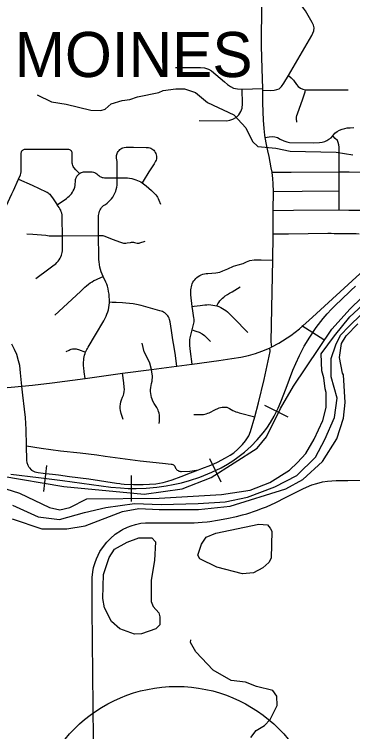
# Model space of a CAD drawing. Extents: x -1403959 to 81668, y -1400582 to 11018.
# Drawn here: x 6459.9 to 6554.2, y 7840.8 to 8041 of the extents above; entities that cross this region are included whole.
import ezdxf

# ---------------------------------------------------------------- set-up
doc = ezdxf.new("R2010")
doc.units = 0
for name, color, linetype in [('tdCiSectNmbr', 7, 'Continuous'), ('tdCiSectTwpRng', 7, 'Continuous'), ('tdCoSecRteBand', 7, 'Continuous'), ('tdCoShieldCoRteHrd', 7, 'Continuous'), ('tdCoSurfAsphalt', 7, 'Continuous'), ('tdCoSurfBitum', 7, 'Continuous'), ('tdCoTwpNameTxt', 7, 'Continuous')]:
    doc.layers.add(name, color=color, linetype=linetype)

msp = doc.modelspace()

# ---------------------------------------------------------------- linework, layer by layer
at = {"layer": 'tdCiSectNmbr'}
for points in [[(6531.71, 7948.18), (6531.56, 7948.79), (6531.52, 7949.65), (6531.73, 7963.58), (6531.92, 7972.4), (6532.02, 7979.38), (6532.07, 7986.2), (6532.08, 7986.27), (6532.11, 7991.55), (6532.02, 7993.68), (6531.94, 7995.16), (6531.79, 7996.8), (6531.77, 7996.91), (6531.52, 7998.1), (6530.89, 8001.31), (6530.56, 8002.91), (6530.19, 8004.67), (6529.82, 8006.63), (6529.75, 8007.24), (6529.54, 8009.08), (6529.33, 8011.44), (6529.17, 8016.17), (6529.13, 8019.8), (6529.12, 8020.26), (6528.93, 8025.75), (6528.74, 8032.18), (6528.88, 8044.17)], [(6547.46, 7960.59), (6557.3, 7969.61)], [(6470.42, 7938.14), (6479.63, 7939.39), (6489.99, 7940.8), (6498.12, 7941.91), (6505.12, 7942.81), (6505.13, 7942.81), (6509.37, 7943.37), (6509.41, 7943.37), (6516.88, 7944.41), (6520.54, 7944.9), (6523, 7945.28), (6525.17, 7945.76), (6527.12, 7946.3), (6528.88, 7946.94), (6531.01, 7947.8), (6531.71, 7948.18), (6533.65, 7949.17), (6537.01, 7951.32), (6539.36, 7953.25), (6543.03, 7956.51), (6547.46, 7960.59)], [(6460.55, 7946.04), (6459.88, 7947.49), (6459.12, 7948.94)], [(6461.95, 7937.19), (6461.58, 7940.93), (6461.35, 7942.99), (6461.05, 7944.32), (6460.55, 7946.04)], [(6454.29, 7936.58), (6459.02, 7936.91), (6461.95, 7937.19), (6464.92, 7937.47), (6470.42, 7938.14)]]:
    msp.add_lwpolyline(points, dxfattribs=at)
at = {"layer": 'tdCiSectTwpRng'}
for points in [[(6536.27, 8023.87), (6542.81, 8035.04), (6543.1, 8035.68), (6543.39, 8036.4), (6543.43, 8037.16), (6543.28, 8037.91), (6542.87, 8038.71), (6541.07, 8041.89), (6540.54, 8042.71), (6540.17, 8043.21), (6539.63, 8043.59), (6538.96, 8043.95), (6538.13, 8044.09), (6537.05, 8044.12), (6528.88, 8044.17)], [(6504.82, 8026.11), (6511.73, 8026.15), (6512.87, 8026.04), (6514.01, 8025.7), (6514.85, 8025.2), (6518.48, 8022.13), (6519.3, 8021.4), (6520.12, 8020.82), (6521.01, 8020.39), (6522.08, 8020.15), (6523.42, 8020.08), (6529.12, 8020.26)], [(6529.13, 8019.8), (6531.37, 8019.71), (6532.32, 8019.76), (6533.07, 8019.95), (6533.72, 8020.21), (6534.37, 8020.8), (6535.06, 8021.77), (6536.27, 8023.87), (6537.02, 8023.26), (6537.71, 8022.59), (6538.58, 8021.38), (6539.05, 8020.82), (6539.65, 8020.34), (6540.34, 8020.04), (6541.01, 8019.87), (6542.67, 8019.93), (6550.64, 8019.89), (6552.91, 8019.91)], [(6511.4, 8011.34), (6519.09, 8011.28), (6519.99, 8011.41), (6520.81, 8011.67), (6521.83, 8012.31), (6522.46, 8012.96), (6523.01, 8013.82), (6523.38, 8014.75), (6523.51, 8015.98), (6523.42, 8020.08)], [(6538.64, 8010.89), (6538.57, 8011.94), (6538.53, 8012.31), (6538.6, 8012.7), (6538.79, 8013.24), (6540.28, 8017.39), (6540.93, 8019.35), (6541.01, 8019.87)], [(6529.82, 8006.63), (6530.93, 8006.81), (6531.8, 8006.83), (6532.52, 8006.77), (6533.27, 8006.55), (6534, 8006.13), (6535.01, 8005.68), (6535.87, 8005.36), (6536.62, 8005.22), (6543.35, 8005.08), (6544.96, 8005.17), (6545.72, 8005.3), (6546.41, 8005.49), (6546.97, 8005.76), (6547.58, 8006.1), (6548.18, 8006.53), (6548.72, 8007.05), (6549.26, 8007.76), (6549.88, 8008.23), (6550.53, 8008.62), (6551.27, 8008.92), (6551.98, 8009.12), (6552.65, 8009.25), (6553.49, 8009.26), (6554.51, 8009.36)], [(6550.47, 7994.53), (6550.45, 7996.97), (6550.49, 8001.46), (6550.44, 8003.37), (6550.43, 8003.93), (6550.38, 8004.56), (6550.2, 8005.2), (6549.97, 8005.73), (6549.34, 8006.35), (6548.72, 8007.05)], [(6461.88, 8002.72), (6461.96, 8002.84), (6462.11, 8003.01), (6462.28, 8003.15), (6462.48, 8003.24), (6462.7, 8003.3), (6462.92, 8003.31), (6466.62, 8003.34), (6474.72, 8003.37), (6474.96, 8003.34), (6475.2, 8003.27), (6475.42, 8003.16), (6475.62, 8003.01), (6475.75, 8002.88)], [(6488.36, 8001.58), (6488.41, 8001.83), (6488.52, 8002.15), (6488.67, 8002.45), (6488.86, 8002.73), (6489.06, 8003), (6489.28, 8003.24), (6489.54, 8003.45), (6489.83, 8003.62), (6490.14, 8003.75), (6490.46, 8003.83), (6491, 8003.91), (6493.09, 8003.88), (6496.6, 8003.85), (6496.98, 8003.83), (6497.3, 8003.78), (6497.61, 8003.7), (6497.92, 8003.58), (6498.2, 8003.42), (6498.47, 8003.24), (6498.72, 8003.03), (6498.95, 8002.74), (6499.14, 8002.43), (6499.29, 8002.1), (6499.41, 8001.76), (6499.48, 8001.4), (6499.51, 8001.04), (6499.49, 8000.68), (6499.38, 8000.31), (6499.24, 7999.95), (6499.06, 7999.6), (6498.85, 7999.28), (6497.39, 7996.98), (6495.8, 7994.4), (6495.53, 7993.93)], [(6455.48, 7984.31), (6456.22, 7985.25), (6456.69, 7985.91), (6457.03, 7986.38), (6457.32, 7986.87), (6457.58, 7987.39), (6459.2, 7990.91), (6459.62, 7991.82), (6461.02, 7994.96), (6461.57, 7996.19), (6461.69, 7996.59), (6461.76, 7996.99), (6461.81, 7997.41), (6461.81, 7997.82), (6461.79, 7998.23), (6461.79, 8002.36), (6461.82, 8002.54), (6461.88, 8002.72)], [(6478.06, 7996.54), (6477.05, 7997.56), (6476.43, 7998.21), (6476.26, 7998.5), (6476.13, 7998.81), (6476.04, 7999.13), (6476, 7999.46), (6475.95, 8002.19), (6475.95, 8002.37), (6475.92, 8002.56), (6475.85, 8002.73), (6475.76, 8002.87)], [(6479.63, 7939.39), (6479.33, 7941.23), (6479.2, 7942.32), (6479.16, 7942.85), (6479.14, 7943.38), (6479.16, 7943.92), (6479.2, 7944.45), (6479.28, 7944.98), (6479.36, 7945.43), (6479.46, 7945.87), (6479.59, 7946.3), (6479.74, 7946.73), (6479.91, 7947.1), (6480.06, 7947.45), (6480.24, 7947.77), (6480.45, 7948.09), (6482.49, 7951.58), (6484.82, 7955.48), (6485.43, 7956.71), (6485.68, 7957.3), (6485.9, 7957.91), (6486.08, 7958.52), (6486.23, 7959.15), (6486.33, 7959.78), (6486.4, 7960.42), (6486.4, 7960.61), (6486.4, 7961.36), (6486.35, 7962.12), (6486.28, 7962.87), (6486.16, 7963.62), (6486.01, 7964.36), (6485.82, 7965.09), (6485.61, 7965.67), (6485.36, 7966.24), (6484.62, 7967.77), (6484.34, 7968.42), (6484.09, 7969.08), (6483.89, 7969.76), (6483.73, 7970.45), (6483.6, 7971.15), (6483.5, 7971.86), (6483.43, 7972.57), (6483.39, 7973.29), (6483.31, 7979.25), (6483.34, 7984.82), (6483.38, 7985.22), (6483.47, 7985.62), (6483.59, 7986.01), (6483.75, 7986.38), (6483.95, 7986.73), (6484.19, 7987.06), (6484.46, 7987.36), (6484.76, 7987.63), (6485.25, 7987.94), (6485.72, 7988.28), (6486.16, 7988.66), (6486.57, 7989.07), (6486.96, 7989.51), (6487.3, 7989.99), (6487.61, 7990.5), (6487.89, 7991.03), (6488.14, 7991.58), (6488.3, 7992.13), (6488.42, 7992.7), (6488.5, 7993.27), (6488.55, 7993.84), (6488.54, 7995.34), (6488.53, 7995.86), (6488.55, 7999.46), (6488.53, 7999.92), (6488.46, 8000.38), (6488.35, 8000.83), (6488.33, 8001.16), (6488.34, 8001.5)], [(6488.34, 8001.5), (6488.36, 8001.58)], [(6461.02, 7994.96), (6461.05, 7994.94), (6464.8, 7993.31), (6468.76, 7991.48), (6469.03, 7991.34), (6469.28, 7991.18), (6469.52, 7990.99), (6469.73, 7990.78), (6469.92, 7990.54), (6470.71, 7989.45), (6471.82, 7987.82), (6474.45, 7989.62), (6474.82, 7989.91), (6475.17, 7990.22), (6475.49, 7990.56), (6475.79, 7990.92), (6476.06, 7991.3), (6476.31, 7991.75), (6476.52, 7992.22), (6476.69, 7992.71), (6476.79, 7993.2), (6476.85, 7993.69), (6476.87, 7994.19), (6476.88, 7994.52), (6476.93, 7994.86), (6477.03, 7995.18), (6477.16, 7995.49), (6477.33, 7995.78), (6477.54, 7996.04), (6477.78, 7996.31), (6478.06, 7996.54), (6478.32, 7996.71), (6478.59, 7996.84), (6478.89, 7996.94), (6479.19, 7997.01), (6479.5, 7997.05), (6480.88, 7997.06)], [(6480.88, 7997.06), (6481.21, 7997.06), (6481.57, 7997.01), (6481.92, 7996.92), (6482.26, 7996.79), (6482.58, 7996.63), (6482.88, 7996.43), (6483.16, 7996.19), (6483.41, 7995.95), (6483.69, 7995.75), (6484, 7995.59), (6484.32, 7995.46), (6484.66, 7995.39), (6485, 7995.35), (6488.54, 7995.34)], [(6488.54, 7995.34), (6488.54, 7995.34)], [(6488.54, 7995.34), (6489.68, 7995.34), (6491.43, 7995.32), (6492.01, 7995.25), (6492.59, 7995.15), (6493.15, 7995), (6493.71, 7994.81), (6494.25, 7994.58), (6494.69, 7994.39), (6495.12, 7994.18), (6495.53, 7993.93), (6495.9, 7993.69), (6496.26, 7993.42), (6496.6, 7993.14), (6498.1, 7991.77), (6499.3, 7990.57), (6499.57, 7990.25), (6499.8, 7989.91), (6500, 7989.53), (6500.15, 7989.14), (6500.66, 7987.99)], [(6531.77, 7996.91), (6532.36, 7996.88), (6537.05, 7996.91), (6550.42, 7996.97), (6550.45, 7996.97), (6553.21, 7996.97)], [(6553.21, 7996.97), (6556.91, 7996.94), (6560.47, 7996.95), (6561.01, 7996.96), (6561.54, 7996.93), (6562.07, 7996.89), (6562.61, 7996.76), (6563.4, 7996.5), (6564.56, 7995.92)], [(6550.41, 7986.39), (6550.45, 7991.68), (6550.47, 7994.4), (6550.47, 7994.53)], [(6532.11, 7991.55), (6540.15, 7991.59), (6550.45, 7991.68)], [(6473.23, 7982.55), (6473.21, 7984.57), (6473.17, 7985.02), (6473.09, 7985.45), (6472.96, 7985.88), (6472.79, 7986.3), (6472.58, 7986.69), (6472.33, 7987.06), (6471.82, 7987.82)], [(6532.08, 7986.27), (6537.73, 7986.31), (6550.41, 7986.39), (6553.14, 7986.35), (6556.87, 7986.32), (6563.38, 7986.31)], [(6465.85, 7967.3), (6469.44, 7969.91), (6471.01, 7971.08), (6471.4, 7971.38), (6471.75, 7971.72), (6472.07, 7972.08), (6472.36, 7972.47), (6472.62, 7972.89), (6472.83, 7973.33), (6472.99, 7973.72), (6473.12, 7974.12), (6473.21, 7974.53), (6473.27, 7974.95), (6473.29, 7975.37), (6473.29, 7976.54), (6473.27, 7979.16), (6473.25, 7980.62), (6473.23, 7982.55)], [(6463.31, 7979.75), (6465.06, 7979.63), (6468.64, 7979.3), (6469.1, 7979.24), (6469.57, 7979.2), (6470.03, 7979.19), (6471.8, 7979.16), (6473.21, 7979.16), (6473.27, 7979.16), (6483.25, 7979.25), (6483.31, 7979.25), (6483.47, 7979.24), (6484.18, 7979.24), (6484.5, 7979.22), (6484.81, 7979.16), (6485.12, 7979.06), (6486.25, 7978.6), (6487.43, 7978.09), (6489.22, 7977.48), (6489.77, 7977.28), (6490.05, 7977.18), (6490.34, 7977.12), (6490.64, 7977.1), (6490.93, 7977.12), (6491.36, 7977.17), (6492.25, 7977.33), (6492.52, 7977.39), (6492.81, 7977.41), (6493.09, 7977.39), (6493.36, 7977.33), (6494.12, 7977.15), (6494.37, 7977.11), (6494.63, 7977.13), (6494.88, 7977.18), (6496.37, 7977.63)], [(6532.02, 7979.76), (6536.3, 7979.76), (6541.82, 7979.85), (6547.27, 7979.9), (6548.24, 7979.9), (6549.04, 7979.85), (6549.77, 7979.83), (6553.35, 7979.82)], [(6553.35, 7979.82), (6555.16, 7979.77), (6556.06, 7979.71)], [(6509.41, 7943.37), (6508.95, 7946.87), (6508.78, 7948.57), (6508.76, 7949.11), (6508.78, 7949.64), (6508.83, 7950.18), (6508.93, 7950.7), (6509.49, 7952.92), (6509.86, 7954.39), (6509.94, 7954.76), (6509.99, 7955.14), (6510, 7955.52), (6509.99, 7955.9), (6509.94, 7956.28), (6509.64, 7958.24), (6509.49, 7959.48), (6509.1, 7962.69), (6509.06, 7963.15), (6509.06, 7963.62), (6509.09, 7964.08), (6509.15, 7964.54), (6509.22, 7964.97), (6509.33, 7965.39), (6509.48, 7965.8), (6509.67, 7966.19), (6509.9, 7966.57), (6510.16, 7966.91), (6510.45, 7967.24), (6510.78, 7967.53), (6511.15, 7967.81), (6511.55, 7968.05), (6511.97, 7968.26), (6512.41, 7968.43), (6512.86, 7968.56), (6513.32, 7968.65), (6513.79, 7968.69), (6516.03, 7968.87), (6517.13, 7969.02), (6518.03, 7969.36), (6519.36, 7969.96), (6520.99, 7970.66), (6522.31, 7971.04), (6523.64, 7971.43), (6524.64, 7971.94), (6525.51, 7972.28), (6526.74, 7972.44), (6528.7, 7972.44), (6531.92, 7972.4)], [(6471.16, 7957.02), (6478.3, 7963.64), (6478.75, 7964.1), (6479.01, 7964.34), (6479.49, 7964.8), (6479.99, 7965.23), (6480.51, 7965.64), (6481.05, 7966.03), (6481.55, 7966.36), (6482.07, 7966.66), (6482.6, 7966.92), (6483.16, 7967.15), (6484.62, 7967.77)], [(6516.34, 7959.6), (6516.65, 7960.15), (6516.92, 7960.57), (6517.21, 7960.98), (6517.54, 7961.37), (6517.89, 7961.73), (6518.26, 7962.08), (6518.65, 7962.39), (6519.27, 7962.81), (6519.9, 7963.2), (6520.56, 7963.55), (6522.8, 7964.95)], [(6505.13, 7942.81), (6504.67, 7946.42), (6504.26, 7949.08), (6504.07, 7950.18), (6503.66, 7952.78), (6503.3, 7955.19), (6503.15, 7955.85), (6503.01, 7956.2), (6502.83, 7956.53), (6502.62, 7956.85), (6502.37, 7957.14), (6502.1, 7957.4), (6501.8, 7957.64), (6501.48, 7957.84), (6501.15, 7958.01), (6500.79, 7958.14), (6500.42, 7958.24), (6497.79, 7959.01), (6495.26, 7959.7), (6493.97, 7959.98), (6492.98, 7960.15), (6491.98, 7960.28), (6490.98, 7960.37), (6490.05, 7960.45), (6488.25, 7960.54), (6487.15, 7960.59), (6486.4, 7960.61)], [(6509.49, 7959.48), (6510.01, 7959.54), (6511.64, 7959.75), (6513.01, 7959.9), (6513.57, 7959.95), (6514.13, 7959.96), (6514.69, 7959.93), (6515.25, 7959.86), (6515.8, 7959.75), (6516.34, 7959.6), (6516.9, 7959.4), (6517.44, 7959.16), (6517.92, 7958.9), (6518.39, 7958.61), (6518.83, 7958.29), (6519.26, 7957.94), (6519.66, 7957.57), (6521.06, 7956.2), (6524.97, 7952.18)], [(6509.49, 7952.92), (6510.46, 7952.56), (6511.44, 7952.24), (6512.22, 7951.85), (6512.89, 7951.36), (6513.6, 7950.61), (6514.52, 7949.64)], [(6463.99, 7914.5), (6464.69, 7913.77), (6465.55, 7913.34), (6466.5, 7913.09), (6467.92, 7912.97), (6472.14, 7912.45), (6475.25, 7912), (6480.68, 7911.35), (6488.36, 7910.19), (6489.25, 7910.05), (6489.63, 7910), (6490.45, 7909.89), (6493.1, 7909.76), (6495.79, 7909.77), (6499.3, 7910), (6501.4, 7910.34), (6502.66, 7910.69), (6503.84, 7911.09), (6506.35, 7911.98), (6508.97, 7912.99), (6511.19, 7913.83), (6512.18, 7914.2), (6514.62, 7915.14), (6516.5, 7915.98), (6518.76, 7917.19), (6520.07, 7917.95), (6521.03, 7918.66), (6522.15, 7919.61), (6523.53, 7920.95), (6524.35, 7921.96), (6525.23, 7923.38), (6525.76, 7924.6), (6526.96, 7928.7), (6527.99, 7932.57), (6529.5, 7939.04), (6531.18, 7946.86), (6531.16, 7947.27), (6531.01, 7947.8)], [(6474.34, 7946.85), (6475.16, 7947.3), (6475.44, 7947.45), (6475.74, 7947.56), (6476.05, 7947.63), (6476.37, 7947.67), (6476.71, 7947.67), (6477.06, 7947.64), (6477.4, 7947.58), (6477.73, 7947.49), (6479.74, 7946.73)], [(6500.22, 7926.83), (6500.31, 7927.41), (6500.35, 7927.99), (6500.35, 7928.57), (6500.31, 7929.15), (6500.22, 7929.64), (6500.09, 7930.12), (6499.95, 7930.5), (6499.78, 7930.87), (6499.58, 7931.22), (6499.18, 7931.81), (6498.82, 7932.42), (6498.5, 7933.06), (6498.29, 7933.56), (6498.11, 7934.08), (6497.99, 7934.61), (6497.9, 7935.15), (6497.86, 7935.69), (6497.86, 7936.23), (6497.91, 7936.83), (6497.99, 7937.41), (6498.1, 7938), (6498.25, 7938.57), (6498.34, 7939.06), (6498.39, 7939.56), (6498.38, 7940.06), (6498.33, 7940.55), (6498.12, 7941.91), (6497.69, 7943.62), (6497.01, 7945.05), (6496.02, 7946.83), (6495.53, 7949.21)], [(6490.18, 7927.9), (6489.69, 7929.61), (6489.5, 7930.39), (6489.39, 7931.03), (6489.39, 7931.65), (6489.43, 7932.21), (6489.52, 7932.84), (6489.73, 7933.43), (6490.05, 7934.16), (6490.26, 7934.67), (6490.39, 7935.12), (6490.48, 7935.69), (6490.55, 7936.27), (6490.53, 7936.93), (6490.37, 7938.16), (6489.99, 7940.8)], [(6463.22, 7920.54), (6463.22, 7920.66), (6463.15, 7925.17), (6462.94, 7928.49), (6462.71, 7930.8), (6462.19, 7934.73), (6461.95, 7937.19)], [(6509.93, 7929.33), (6510.67, 7929.33), (6511.31, 7929.28), (6511.95, 7929.29), (6512.59, 7929.35), (6513, 7929.42), (6513.4, 7929.51), (6513.8, 7929.65), (6514.18, 7929.81), (6514.55, 7929.99), (6515.55, 7930.51), (6516.97, 7931.18), (6517.38, 7931.3), (6517.8, 7931.37), (6518.23, 7931.4), (6518.65, 7931.38), (6519.08, 7931.31), (6519.49, 7931.19), (6519.88, 7931.03), (6520.83, 7930.47), (6521.24, 7930.26), (6521.66, 7930.09), (6522.1, 7929.94), (6522.54, 7929.82), (6526.96, 7928.7)], [(6463.97, 7914.53), (6463.7, 7915.09), (6463.45, 7915.8), (6463.34, 7916.58), (6463.22, 7920.54)], [(6463.22, 7920.54), (6467.33, 7919.96), (6472.75, 7919.2), (6478.23, 7918.58), (6482.85, 7918.04), (6485.2, 7917.67), (6494.91, 7916.4), (6501.15, 7915.71), (6503.55, 7915.49), (6503.79, 7915.44), (6504.03, 7915.35), (6504.24, 7915.22), (6504.42, 7915.05), (6504.58, 7914.85), (6504.69, 7914.63), (6504.84, 7914.37), (6504.95, 7914.15), (6505.11, 7913.96), (6505.3, 7913.79), (6505.51, 7913.65), (6505.74, 7913.54), (6505.98, 7913.47), (6506.23, 7913.44), (6506.48, 7913.44), (6508.79, 7913.5), (6511.19, 7913.83)], [(6530.17, 7903.58), (6532.79, 7904.77), (6535.48, 7906.15), (6537, 7906.89), (6540.49, 7908.63), (6542.85, 7909.7), (6544.22, 7910.09), (6545.81, 7910.53), (6547.23, 7910.73), (6549.58, 7910.85), (6552.88, 7910.89), (6590.73, 7911.26), (6626.62, 7911.58), (6632.42, 7911.6), (6646.88, 7911.37)], [(6490.05, 7897.2), (6491.38, 7897.85), (6492.43, 7898.27), (6493.68, 7898.65), (6495.09, 7898.96), (6496.46, 7899.07), (6501.22, 7899.11), (6507.31, 7899.12), (6509.98, 7899.12), (6512.23, 7899.24), (6513.6, 7899.35), (6514.36, 7899.45), (6516.5, 7899.85), (6519.1, 7900.29), (6521.78, 7900.87), (6523.47, 7901.27), (6524.74, 7901.63), (6527.37, 7902.5), (6529.1, 7903.15), (6530.17, 7903.58)], [(6482.36, 7887.98), (6482.76, 7889.07), (6483.74, 7891.07), (6484.68, 7892.46), (6485.69, 7893.67), (6486.68, 7894.73), (6488, 7895.89), (6489.77, 7897.06), (6490.05, 7897.2)], [(6481.89, 7838.74), (6481.59, 7875.18), (6481.59, 7883.85), (6481.72, 7885.37), (6481.93, 7886.6), (6482.36, 7887.98)]]:
    msp.add_lwpolyline(points, dxfattribs=at)
at = {"layer": 'tdCoSecRteBand'}
for p, q in [((6546.13, 7950.14), (6540.01, 7954.04)), ((6536.24, 7928.55), (6529.75, 7931.8)), ((6517.54, 7910.41), (6514.38, 7916.94)), ((6468.06, 7907.85), (6468.95, 7915.05)), ((6492.49, 7905.06), (6492.55, 7912.32))]:
    msp.add_line(p, q, dxfattribs=at)
for points in [[(6416.72, 7916.9), (6456.11, 7912.2), (6473.67, 7909.25), (6496.11, 7907.04), (6506.66, 7908.54), (6514.76, 7911.72), (6527.61, 7919.93), (6530.22, 7923.12), (6534.12, 7930.98), (6537.67, 7937.23), (6548.44, 7953.16), (6553.51, 7958.76), (6566.22, 7971.15), (6601.76, 8004.63), (6610.65, 8014.81), (6660.72, 8060.62), (6670.98, 8070.82)], [(6458.84, 7912.66), (6466.57, 7911.69), (6473.27, 7910.86), (6486.81, 7909.08), (6489.51, 7908.82), (6491.58, 7908.7), (6493.8, 7908.68), (6496.62, 7908.77), (6499.62, 7909.01), (6502.18, 7909.4), (6504.17, 7909.77), (6506.51, 7910.28), (6508.74, 7910.86), (6511.63, 7911.84), (6514.93, 7913.18), (6517.56, 7914.45), (6519.32, 7915.43), (6520.8, 7916.37), (6522.23, 7917.44), (6524.06, 7918.84), (6525.92, 7920.46), (6527.57, 7922.22), (6529.28, 7924.2), (6530.25, 7925.5), (6531.31, 7927.06), (6532.32, 7928.82), (6533.46, 7931.11), (6534.22, 7932.82), (6535.69, 7936.63), (6537.56, 7941.68), (6538.37, 7943.51), (6539.41, 7945.79), (6540.71, 7948.34), (6542.3, 7950.88), (6544.03, 7953.6), (6545.97, 7956.05), (6547.08, 7957.36), (6548.35, 7958.72), (6549.43, 7959.86), (6551.07, 7961.43), (6553.5, 7963.72), (6553.69, 7963.89), (6555, 7965.07)], [(6458.84, 7912.66), (6466.57, 7911.69), (6473.27, 7910.86), (6486.81, 7909.08), (6489.51, 7908.82), (6491.58, 7908.7), (6493.8, 7908.68), (6496.62, 7908.77), (6499.62, 7909.01), (6502.18, 7909.4), (6504.17, 7909.77), (6506.51, 7910.28), (6508.74, 7910.86), (6511.63, 7911.84), (6514.93, 7913.18), (6517.56, 7914.45), (6519.32, 7915.43), (6520.8, 7916.37), (6522.23, 7917.44), (6524.06, 7918.84), (6525.92, 7920.46), (6527.57, 7922.22), (6529.28, 7924.2), (6530.25, 7925.5), (6531.31, 7927.06), (6532.32, 7928.82), (6533.46, 7931.11), (6534.22, 7932.82), (6535.69, 7936.63), (6537.56, 7941.68), (6538.37, 7943.51), (6539.41, 7945.79), (6540.71, 7948.34), (6542.3, 7950.88), (6544.03, 7953.6), (6545.97, 7956.05), (6547.08, 7957.36), (6548.35, 7958.72), (6549.43, 7959.86), (6551.07, 7961.43), (6553.5, 7963.72), (6553.69, 7963.89), (6555, 7965.07)]]:
    msp.add_lwpolyline(points, dxfattribs=at)
at = {"layer": 'tdCoSurfAsphalt'}
msp.add_circle((6505.12, 7813.11), 40.33, dxfattribs=at)
at = {"layer": 'tdCoSurfBitum'}
for points in [[(6466.26, 8018.51), (6470.22, 8016.51), (6474.35, 8015.88), (6481.21, 8014.18), (6483.96, 8014.17), (6485.18, 8014.47), (6486.87, 8015.99), (6489.93, 8016.9), (6492.07, 8017.19), (6494.21, 8017.95), (6500.17, 8019.15), (6501.39, 8019.75), (6504.91, 8020.2), (6507.35, 8020.19), (6510.4, 8019.11), (6513.75, 8016.35), (6521.07, 8012.96), (6524.42, 8009.29), (6526.24, 8005.46), (6527.76, 8004.08), (6532.8, 8003.61), (6536.8, 8002.82), (6549.64, 8002.53), (6554.22, 8001.77)], [(6457.48, 7908.61), (6461.29, 7907.37), (6469.68, 7903.37), (6472.58, 7902.75), (6475.33, 7903.35), (6480.07, 7905.77), (6500.23, 7906), (6517.65, 7907.01), (6525.59, 7908.2), (6531.1, 7910.32), (6536.56, 7913.81), (6538.85, 7915.95), (6541.14, 7918.4), (6543.44, 7922.39), (6545.89, 7927.6), (6546.81, 7931.27), (6546.82, 7935.41), (6546.51, 7936.48), (6546.21, 7939.54), (6545.6, 7941.53), (6545.46, 7946.28), (6549.12, 7951.25), (6553.42, 7956.58), (6561.83, 7964.28)], [(6459.28, 7900.2), (6467.52, 7897.42), (6474.54, 7897.4), (6479.59, 7898.29), (6489.98, 7902.22), (6494.57, 7903.12), (6500.24, 7902.82), (6511.23, 7902.82), (6520.08, 7903.72), (6535.57, 7908.53), (6540.3, 7911.22), (6545.83, 7916.22), (6549.81, 7922.48), (6551.65, 7928.27), (6552.12, 7932.7), (6551.68, 7940.34), (6551.37, 7940.8), (6550.57, 7945.17), (6551.05, 7949.15), (6552.4, 7951.25), (6555.63, 7954.59)], [(6523.52, 7884.85), (6516.35, 7886.7), (6511.63, 7889.01), (6511.02, 7890.08), (6512.1, 7893.13), (6513.33, 7895.11), (6516.08, 7896.17), (6528, 7898.72), (6530.45, 7898.56), (6531.21, 7897.64), (6531.66, 7896.73), (6531.48, 7889.24), (6530.87, 7888.02), (6529.18, 7886.5), (6526.58, 7885.14), (6523.52, 7884.85)], [(6493.38, 7868.01), (6489.26, 7869.55), (6486.98, 7871.54), (6485, 7875.37), (6484.55, 7877.97), (6484.73, 7884.68), (6486.27, 7889.41), (6487.81, 7891.7), (6491.33, 7893.67), (6494.54, 7894.88), (6498.21, 7894.86), (6499.27, 7893.79), (6498.95, 7888.6), (6498.01, 7883.11), (6497.99, 7877.15), (6498.6, 7875.78), (6500.12, 7873.94), (6500.42, 7872.87), (6500.41, 7870.58), (6499.34, 7869.51), (6495.36, 7868.15), (6493.38, 7868.01)], [(6525.81, 7839.18), (6527.34, 7841.16), (6529.64, 7842.53), (6531.17, 7844.2), (6533.17, 7848.16), (6533.03, 7850.76), (6531.96, 7852.29), (6527.39, 7853.38), (6524.34, 7854.61), (6520.37, 7855.08), (6515.34, 7858), (6510.47, 7863.06), (6508.95, 7865.66), (6509.1, 7866.42)]]:
    msp.add_lwpolyline(points, dxfattribs=at)
at = {"layer": 'tdCoTwpNameTxt'}
for points in [[(6538.65, 7912.31), (6543.87, 7917.39), (6546.48, 7922.31), (6549.1, 7928.46), (6549.87, 7933.85), (6548.18, 7939.86), (6548.18, 7944.93), (6549.49, 7948.77), (6550.84, 7951.41), (6553.1, 7953.89), (6560.21, 7960.73)], [(6459.39, 7904.01), (6466.47, 7900.77), (6472.46, 7900), (6479.39, 7902), (6485.4, 7903.38), (6493.41, 7904.48), (6500.79, 7904.17), (6511.11, 7904.48), (6518.64, 7904.93), (6524.87, 7906.25), (6532.49, 7909.09), (6538.65, 7912.31)]]:
    msp.add_lwpolyline(points, dxfattribs=at)

# ---------------------------------------------------------------- texts
at = {"layer": 'tdCoShieldCoRteHrd'}
msp.add_text('MOINES', height=12.575, rotation=359.9899, dxfattribs=at).set_placement((6459.96, 8023.47))

doc.saveas('drawing.dxf')
